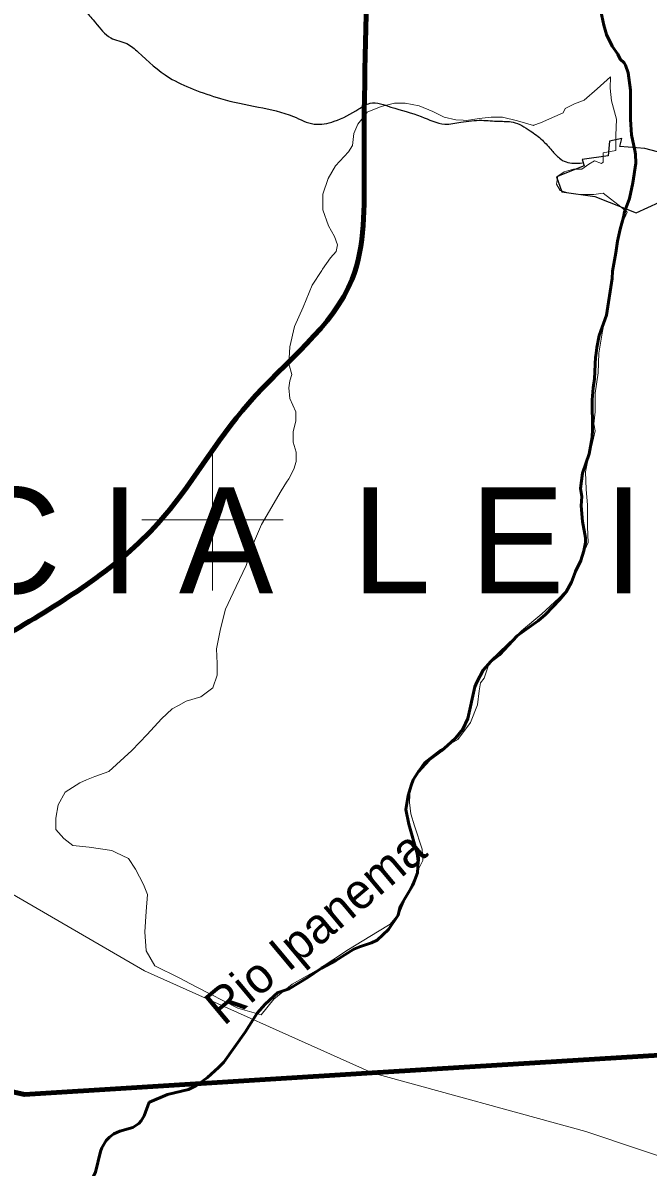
# Model space of a CAD drawing. Extents: x -1643653 to 4543381, y 1624270 to 13878484.
# Drawn here: x 697315 to 706171, y 8915829 to 8932043 of the extents above; entities that cross this region are included whole.
import ezdxf
from ezdxf.enums import TextEntityAlignment as Align

# ---------------------------------------------------------------- set-up
doc = ezdxf.new("R2010")
doc.units = 0
doc.header["$LTSCALE"] = 200
for name, color, linetype, lineweight in [('12', 7, 'Continuous', 25), ('2', 7, 'Continuous', 13), ('21', 7, 'Continuous', 25), ('23', 7, 'Continuous', 13), ('24', 7, 'Continuous', 25), ('27', 7, 'Continuous', 13), ('52', 7, 'Continuous', 13), ('60', 7, 'Continuous', 13), ('9', 7, 'Continuous', 90)]:
    doc.layers.add(name, color=color, linetype=linetype, lineweight=lineweight)
doc.layers.add('42', color=7, linetype='Continuous')
doc.layers.add('49', color=7, linetype='Continuous')

msp = doc.modelspace()

# ---------------------------------------------------------------- linework, layer by layer
at = {"layer": '12'}
msp.add_spline([(697097.5, 8934365.4), (697137.8, 8934298.3), (697070.7, 8934204.4), (696976.8, 8934097.1), (696963.4, 8933962.9), (696950, 8933681.2), (696923.2, 8933466.6), (696990.2, 8933278.7), (697097.5, 8933131.2), (697285.2, 8932889.7), (697486.4, 8932795.8), (697768, 8932648.2), (698036.2, 8932460.4), (698210.5, 8932205.5), (698344.6, 8932044.5), (698559.1, 8931829.8), (698787.1, 8931749.3), (698948, 8931628.6), (699390.5, 8931266.4), (699725.7, 8931105.4), (700114.6, 8930971.2), (700651, 8930850.5), (701147.1, 8930716.3), (701442.1, 8930609), (701723.7, 8930649.2), (702072.3, 8930823.6), (702233.2, 8930904.1), (702528.2, 8930850.5), (702957.3, 8930716.3), (703292.6, 8930609), (703520.5, 8930635.8), (703815.5, 8930662.7), (704056.9, 8930649.2), (704258, 8930635.8), (704499.4, 8930515.1), (704673.7, 8930380.9), (704807.8, 8930233.3), (704915.1, 8930126), (705008.9, 8930072.4), (705236.9, 8930058.9)], degree=3, dxfattribs=at)
at = {"layer": '2'}
for p, q in [((700000, 8924000), (700000, 8926000)), ((699000, 8925000), (701000, 8925000))]:
    msp.add_line(p, q, dxfattribs=at)
at = {"layer": '21'}
msp.add_lwpolyline([(706124.6, 8930262.6), (705772.7, 8930291), (705798.2, 8930406.1), (705622.6, 8930367.7), (705604.9, 8930160.7), (705235.9, 8930107), (705266.5, 8930017.5), (704872.7, 8929859.6), (704949.4, 8929648.4), (705414.2, 8929583), (706002.8, 8929352.6), (706496.2, 8929580.5), (706680.1, 8930116.3)], close=True, dxfattribs=at)
at = {"layer": '23'}
msp.add_lwpolyline([(689144, 8929202.5), (689669.2, 8928966.4), (689587, 8928308.8), (689587, 8927486.9), (690079.9, 8927240.3), (690244.2, 8926336.2), (690041, 8925616.5), (691577.3, 8925190.3), (692490.7, 8922452), (693614.1, 8922073.4), (696284, 8920209.5), (699037.6, 8918613.1), (702263.2, 8917164.2), (705288.9, 8916332.9), (706839.2, 8915815.2), (708400.1, 8915239.8), (709632.4, 8914171.3), (710536.1, 8912363), (711686.2, 8911212.3), (712836.4, 8910225.9), (714150.8, 8909075.2), (715793.9, 8908335.5)], dxfattribs=at)
msp.add_lwpolyline([(689144, 8929202.5), (689669.2, 8928966.4), (689587, 8928308.8), (689587, 8927486.9), (690079.9, 8927240.3), (690244.2, 8926336.2), (690041, 8925616.5), (691577.3, 8925190.3), (692490.7, 8922452), (693614.1, 8922073.4), (696284, 8920209.5), (699037.6, 8918613.1), (702263.2, 8917164.2), (705288.9, 8916332.9), (706839.2, 8915815.2), (708400.1, 8915239.8), (709632.4, 8914171.3), (710536.1, 8912363), (711686.2, 8911212.3), (712836.4, 8910225.9), (714150.8, 8909075.2), (715793.9, 8908335.5)], dxfattribs=at)
at = {"layer": '24', "lineweight": 53}
for points in [[(705923, 8930675.2), (705922.4, 8931088), (705890.3, 8931333.3), (705852.8, 8931442.3), (705831.3, 8931475.9), (705777.1, 8931528.7), (705743, 8931598.9), (705663.1, 8931713.6), (705581.9, 8931877.1), (705542.5, 8932009.4), (705503.3, 8932209.2), (705508.2, 8932351.5), (705569.4, 8932508), (705640.5, 8932849.9), (705671.7, 8933352.4), (705678, 8933377.8)], [(705981.1, 8930233.2), (705937.6, 8930459), (705923, 8930675.2)], [(705906.7, 8929556.8), (705952.7, 8929774.7), (705995, 8930056.4), (705991.2, 8930180.9), (705981.1, 8930233.2)], [(705714.4, 8928785), (705737.3, 8928951.8), (705774, 8929122.5), (705823.8, 8929288.7), (705837.1, 8929367.7), (705902.7, 8929538.2), (705906.7, 8929556.8)], [(705581.6, 8927900.5), (705661.4, 8928419), (705668.1, 8928525.9), (705714.4, 8928785)], [(705429.5, 8927325.7), (705443, 8927442.9), (705477.8, 8927613.5), (705581.6, 8927900.5)], [(703328.7, 8921805.4), (703443, 8921908.1), (703548.7, 8922036.8), (703617.1, 8922184), (703718.8, 8922634.2), (703746.2, 8922702.2), (703835.8, 8922872.4), (703941.7, 8922992.8), (704066.1, 8923087.4), (704318, 8923358.7), (704612.5, 8923568.7), (704719.2, 8923658.3), (704922.8, 8923872.7), (705008.7, 8923982.7), (705085.3, 8924116.9), (705144.1, 8924270.4), (705217.1, 8924423.9), (705261.2, 8924562.9), (705283, 8924679.2), (705282.9, 8924744.8), (705239.7, 8924977.1), (705221.2, 8925199.9), (705230.3, 8925333.3), (705211.7, 8925444.3), (705241.2, 8925661.6), (705335.2, 8925935.9), (705376.3, 8926171.8), (705383.6, 8926283.7), (705379.5, 8926700.1), (705390.8, 8926871), (705410.9, 8927000.7), (705427.2, 8927305.4), (705429.5, 8927325.7)], [(700933.1, 8918304.1), (701087.7, 8918357.1), (701353.2, 8918514.3), (701545, 8918649.8), (701747.7, 8918756.1), (702001.1, 8918916), (702097.1, 8918956.4), (702250.9, 8919005.3), (702331, 8919046.8), (702493.5, 8919198.3), (702630.7, 8919399.1), (702659.6, 8919524.5), (702838.4, 8919824.3), (702905.9, 8919998.5), (702914.2, 8920160.2), (702900, 8920271.5), (702779.5, 8920686.8), (702738.4, 8920898.1), (702772.1, 8921093.7), (702813.3, 8921239.1), (702844.7, 8921319.1), (702917.3, 8921435.8), (703064, 8921594.2), (703249.3, 8921734.1), (703328.7, 8921805.4)], [(699106, 8916749.2), (699107.9, 8916751.8), (699364.4, 8916858.8), (699663.1, 8916929.4), (699774, 8916985.7), (699929.5, 8917100.9), (700086.2, 8917240.2), (700161.8, 8917318.8), (700161.8, 8917318.8), (700462.7, 8917739.7), (700633.3, 8918009.2), (700747.4, 8918139), (700925.2, 8918301.4), (700933.1, 8918304.1)], [(698310.3, 8915692), (698345.2, 8915759.1), (698414.2, 8916049.1), (698434, 8916103.3), (698493.2, 8916205.4), (698541, 8916255.4), (698604.5, 8916300.2), (698689, 8916338.6), (698872.4, 8916392.4), (698958.8, 8916447.6), (698989, 8916484.6), (699031.1, 8916558.4), (699106, 8916749.2)]]:
    msp.add_lwpolyline(points, dxfattribs=at)
at = {"layer": '24'}
for points in [[(705581.6, 8927900.5), (705661.4, 8928419), (705668.1, 8928525.9), (705714.4, 8928785)], [(705429.5, 8927325.7), (705443, 8927442.9), (705477.8, 8927613.5), (705581.6, 8927900.5)], [(703328.7, 8921805.4), (703443, 8921908.1), (703548.7, 8922036.8), (703617.1, 8922184), (703718.8, 8922634.2), (703746.2, 8922702.2), (703835.8, 8922872.4), (703941.7, 8922992.8), (704066.1, 8923087.4), (704318, 8923358.7), (704612.5, 8923568.7), (704719.2, 8923658.3), (704922.8, 8923872.7), (705008.7, 8923982.7), (705085.3, 8924116.9), (705144.1, 8924270.4), (705217.1, 8924423.9), (705261.2, 8924562.9), (705283, 8924679.2), (705282.9, 8924744.8), (705239.7, 8924977.1), (705221.2, 8925199.9), (705230.3, 8925333.3), (705211.7, 8925444.3), (705241.2, 8925661.6), (705335.2, 8925935.9), (705376.3, 8926171.8), (705383.6, 8926283.7), (705379.5, 8926700.1), (705390.8, 8926871), (705410.9, 8927000.7), (705427.2, 8927305.4), (705429.5, 8927325.7)], [(700933.1, 8918304.1), (701087.7, 8918357.1), (701353.2, 8918514.3), (701545, 8918649.8), (701747.7, 8918756.1), (702001.1, 8918916), (702097.1, 8918956.4), (702250.9, 8919005.3), (702331, 8919046.8), (702493.5, 8919198.3), (702630.7, 8919399.1), (702659.6, 8919524.5), (702838.4, 8919824.3), (702905.9, 8919998.5), (702914.2, 8920160.2), (702900, 8920271.5), (702779.5, 8920686.8), (702738.4, 8920898.1), (702772.1, 8921093.7), (702813.3, 8921239.1), (702844.7, 8921319.1), (702917.3, 8921435.8), (703064, 8921594.2), (703249.3, 8921734.1), (703328.7, 8921805.4)], [(699106, 8916749.2), (699107.9, 8916751.8), (699364.4, 8916858.8), (699663.1, 8916929.4), (699774, 8916985.7), (699929.5, 8917100.9), (700086.2, 8917240.2), (700161.8, 8917318.8), (700161.8, 8917318.8), (700462.7, 8917739.7), (700633.3, 8918009.2), (700747.4, 8918139), (700925.2, 8918301.4), (700933.1, 8918304.1)], [(698310.3, 8915692), (698345.2, 8915759.1), (698414.2, 8916049.1), (698434, 8916103.3), (698493.2, 8916205.4), (698541, 8916255.4), (698604.5, 8916300.2), (698689, 8916338.6), (698872.4, 8916392.4), (698958.8, 8916447.6), (698989, 8916484.6), (699031.1, 8916558.4), (699106, 8916749.2)]]:
    msp.add_lwpolyline(points, dxfattribs=at)
at = {"layer": '27'}
msp.add_lwpolyline([(689144, 8929202.5), (689669.2, 8928966.4), (689587, 8928308.8), (689627.4, 8927720.4), (689993.2, 8927106.3), (690118.7, 8926721.2), (690041, 8925616.5), (691751.9, 8925025.5), (691997.1, 8924315.7), (691944.4, 8923370.1), (692490.7, 8922452), (693614.1, 8922073.4), (696284, 8920209.5), (699037.6, 8918613.1), (702263.2, 8917164.2), (705288.9, 8916332.9), (706839.2, 8915815.2), (708400.1, 8915239.8), (709632.4, 8914171.3), (710536.1, 8912363), (711686.2, 8911212.3), (712836.4, 8910225.9), (714150.8, 8909075.2), (715793.9, 8908335.5)], dxfattribs=at)
at = {"layer": '52'}
for points in [[(704553.1, 8930592.5), (704645.5, 8930626.1), (704851.5, 8930715.5), (704967.9, 8930769.2), (704994.7, 8930831.8), (705129, 8930894.4), (705263.3, 8930948), (705451.4, 8931109), (705639.4, 8931278.9), (705635.1, 8931118.9), (705653, 8930940.1), (705724.6, 8930680.7), (705715.7, 8930448.2), (705715.7, 8930233.6), (705536.2, 8930202.8), (705536.2, 8930068.6), (705509.3, 8930050.7), (705410.9, 8930086.5), (705330.3, 8930041.8), (705231.8, 8929970.3), (705115.4, 8929970.3), (704981.1, 8929934.5), (704891.5, 8929871.9), (704873.6, 8929755.6)], [(704553.1, 8930592.5), (704645.5, 8930626.1), (704851.5, 8930715.5), (704967.9, 8930769.2), (704994.7, 8930831.8), (705129, 8930894.4), (705263.3, 8930948), (705451.4, 8931109), (705639.4, 8931278.9), (705635.1, 8931118.9), (705653, 8930940.1), (705724.6, 8930680.7), (705715.7, 8930448.2), (705715.7, 8930233.6), (705536.2, 8930202.8), (705536.2, 8930068.6), (705509.3, 8930050.7), (705410.9, 8930086.5), (705330.3, 8930041.8), (705231.8, 8929970.3), (705115.4, 8929970.3), (704981.1, 8929934.5), (704891.5, 8929871.9), (704873.6, 8929755.6)], [(704873.6, 8929755.6), (704891.5, 8929871.9), (704981.1, 8929934.5), (705115.4, 8929970.3), (705231.8, 8929970.3), (705330.3, 8930041.8), (705410.9, 8930086.5), (705509.3, 8930050.7), (705536.2, 8930068.6), (705536.2, 8930202.8), (705715.7, 8930233.6), (705715.7, 8930448.2), (705724.6, 8930680.7), (705653, 8930940.1), (705635.1, 8931118.9), (705639.4, 8931278.9), (705451.4, 8931109), (705263.3, 8930948), (705129, 8930894.4), (704994.7, 8930831.8), (704967.9, 8930769.2), (704851.5, 8930715.5), (704645.5, 8930626.1), (704553.1, 8930592.5)], [(702167.3, 8930746.7), (702192.2, 8930778.1), (702389.1, 8930858.6), (702577.2, 8930903.3), (702729.4, 8930903.3), (702926.4, 8930867.6), (703123.3, 8930787.1), (703284.5, 8930706.6), (703445.7, 8930670.8), (703553.4, 8930664.5)], [(702167.3, 8930746.7), (702192.2, 8930778.1), (702389.1, 8930858.6), (702577.2, 8930903.3), (702729.4, 8930903.3), (702926.4, 8930867.6), (703123.3, 8930787.1), (703284.5, 8930706.6), (703445.7, 8930670.8), (703553.4, 8930664.5)], [(703553.4, 8930664.5), (703445.7, 8930670.8), (703284.5, 8930706.6), (703123.3, 8930787.1), (702926.4, 8930867.6), (702729.4, 8930903.3), (702577.2, 8930903.3), (702389.1, 8930858.6), (702192.2, 8930778.1), (702167.3, 8930746.7)], [(701561.1, 8928552.9), (701672.8, 8928712.3), (701753.4, 8928801.7), (701771.3, 8928900.1), (701726.6, 8929016.3), (701646, 8929168.4), (701565.4, 8929391.9), (701565.4, 8929615.5), (701637, 8929839.1), (701744.5, 8930018), (701925.4, 8930217.4), (701986.2, 8930304.1), (702004.1, 8930474.1), (702057.8, 8930608.2), (702167.3, 8930746.7)], [(701561.1, 8928552.9), (701672.8, 8928712.3), (701753.4, 8928801.7), (701771.3, 8928900.1), (701726.6, 8929016.3), (701646, 8929168.4), (701565.4, 8929391.9), (701565.4, 8929615.5), (701637, 8929839.1), (701744.5, 8930018), (701925.4, 8930217.4), (701986.2, 8930304.1), (702004.1, 8930474.1), (702057.8, 8930608.2), (702167.3, 8930746.7)], [(702167.3, 8930746.7), (702057.8, 8930608.2), (702004.1, 8930474.1), (701986.2, 8930304.1), (701925.4, 8930217.4), (701744.5, 8930018), (701637, 8929839.1), (701565.4, 8929615.5), (701565.4, 8929391.9), (701646, 8929168.4), (701726.6, 8929016.3), (701771.3, 8928900.1), (701753.4, 8928801.7), (701672.8, 8928712.3), (701561.1, 8928552.9)], [(703553.4, 8930664.5), (703597.9, 8930661.9), (703777, 8930688.7), (703947.1, 8930706.6), (704108.3, 8930706.6), (704323.2, 8930652.9)], [(703553.4, 8930664.5), (703597.9, 8930661.9), (703777, 8930688.7), (703947.1, 8930706.6), (704108.3, 8930706.6), (704323.2, 8930652.9)], [(704323.2, 8930652.9), (704108.3, 8930706.6), (703947.1, 8930706.6), (703777, 8930688.7), (703597.9, 8930661.9), (703553.4, 8930664.5)], [(704323.2, 8930652.9), (704547, 8930590.3), (704553.1, 8930592.5)], [(704323.2, 8930652.9), (704547, 8930590.3), (704553.1, 8930592.5)], [(704553.1, 8930592.5), (704547, 8930590.3), (704323.2, 8930652.9)], [(704873.6, 8929755.6), (704927.3, 8929666.2), (705052.7, 8929630.4), (705222.8, 8929612.5), (705401.9, 8929612.5), (705536.2, 8929630.4), (705637.2, 8929550.8), (705759.7, 8929454.2), (705876.5, 8929362.1), (705795.9, 8929183.3), (705742.2, 8928932.9), (705688.4, 8928646.7), (705643.7, 8928342.6), (705598.9, 8928065.4), (705527, 8927674.5), (705473.2, 8927361.5), (705464.3, 8927084.2), (705419.5, 8926798.1), (705419.5, 8926529.8), (705401.6, 8926359.8), (705419.5, 8926261.5), (705374.7, 8926055.8), (705321, 8925868), (705312.9, 8925825.5)], [(704873.6, 8929755.6), (704927.3, 8929666.2), (705052.7, 8929630.4), (705222.8, 8929612.5), (705401.9, 8929612.5), (705536.2, 8929630.4), (705637.2, 8929550.8), (705759.7, 8929454.2), (705876.5, 8929362.1), (705795.9, 8929183.3), (705742.2, 8928932.9), (705688.4, 8928646.7), (705643.7, 8928342.6), (705598.9, 8928065.4), (705527, 8927674.5), (705473.2, 8927361.5), (705464.3, 8927084.2), (705419.5, 8926798.1), (705419.5, 8926529.8), (705401.6, 8926359.8), (705419.5, 8926261.5), (705374.7, 8926055.8), (705321, 8925868), (705312.9, 8925825.5)], [(705637.2, 8929550.8), (705536.2, 8929630.4), (705401.9, 8929612.5), (705222.8, 8929612.5), (705052.7, 8929630.4), (704927.3, 8929666.2), (704873.6, 8929755.6)], [(705276.5, 8924574.1), (705321, 8924678.6), (705312.1, 8924902.1), (705312.1, 8925215.1), (705294.2, 8925429.8), (705285.2, 8925680.2), (705312.9, 8925825.5), (705321, 8925868), (705374.7, 8926055.8), (705419.5, 8926261.5), (705401.6, 8926359.8), (705419.5, 8926529.8), (705419.5, 8926798.1), (705464.3, 8927084.2), (705473.2, 8927361.5), (705527, 8927674.5), (705598.9, 8928065.4), (705643.7, 8928342.6), (705688.4, 8928646.7), (705742.2, 8928932.9), (705795.9, 8929183.3), (705876.5, 8929362.1), (705759.7, 8929454.2), (705637.2, 8929550.8)], [(701561.1, 8928552.9), (701547.5, 8928533.4), (701413.2, 8928327.7), (701286.5, 8928016.8), (701161.1, 8927739.6), (701098.4, 8927453.4), (701080.5, 8927211.9), (701125.3, 8927059.9), (701098.4, 8926970.5), (701080.5, 8926872.1), (701098.4, 8926720.1), (701179, 8926532.3), (701179, 8926398.1), (701143.2, 8926255), (701143.2, 8926103), (701188, 8925959.9), (701188, 8925825.8), (701152.2, 8925718.4), (701080.5, 8925584.3), (701050.8, 8925537.3), (700973.1, 8925414.4), (700694.8, 8924934.2), (700551.5, 8924603.3), (700479.9, 8924352.9), (700336.6, 8924057.7), (700292.8, 8923965), (700184.4, 8923735.8), (700112.8, 8923458.6), (700059.1, 8923172.4), (700068, 8922966.7), (700067.3, 8922798.3), (700004.7, 8922619.4), (699834.5, 8922494.2), (699628.6, 8922431.6), (699519.3, 8922372.1), (699431.6, 8922324.3), (699279.4, 8922181.2), (699073.4, 8921957.7), (698858.6, 8921734.1), (698639.4, 8921533.7)], [(701050.8, 8925537.3), (701080.5, 8925584.3), (701152.2, 8925718.4), (701188, 8925825.8), (701188, 8925959.9), (701143.2, 8926103), (701143.2, 8926255), (701179, 8926398.1), (701179, 8926532.3), (701098.4, 8926720.1), (701080.5, 8926872.1), (701098.4, 8926970.5), (701125.3, 8927059.9), (701080.5, 8927211.9), (701098.4, 8927453.4), (701161.1, 8927739.6), (701286.5, 8928016.8), (701413.2, 8928327.7), (701547.5, 8928533.4), (701561.1, 8928552.9)], [(701050.8, 8925537.3), (701080.5, 8925584.3), (701152.2, 8925718.4), (701188, 8925825.8), (701188, 8925959.9), (701143.2, 8926103), (701143.2, 8926255), (701179, 8926398.1), (701179, 8926532.3), (701098.4, 8926720.1), (701080.5, 8926872.1), (701098.4, 8926970.5), (701125.3, 8927059.9), (701080.5, 8927211.9), (701098.4, 8927453.4), (701161.1, 8927739.6), (701286.5, 8928016.8), (701413.2, 8928327.7), (701547.5, 8928533.4), (701561.1, 8928552.9)], [(705312.9, 8925825.5), (705285.2, 8925680.2), (705294.2, 8925429.8), (705312.1, 8925215.1), (705312.1, 8924902.1), (705321, 8924678.6), (705276.5, 8924574.1), (705276.5, 8924574.1), (705229.7, 8924464.4), (705068.5, 8924061.9), (704907.3, 8923892), (704665.6, 8923668.4), (704379, 8923427), (704065.7, 8923131.9), (703931.3, 8922997.7), (703904.5, 8922926.2), (703850.8, 8922756.3), (703797, 8922693.7), (703779.1, 8922577.4), (703752.3, 8922380.7), (703653.8, 8922130.2), (703474.7, 8921888.8), (703231.4, 8921748.3), (702998.6, 8921569.4), (702882.2, 8921399.5), (702801.7, 8921211.7), (702792.7, 8920997.1), (702810.6, 8920836.1), (702864.3, 8920666.2), (702971.8, 8920335.3), (702980.7, 8920174.3), (702918.1, 8920049.1), (702783.7, 8919745), (702649.4, 8919432), (702515.1, 8919271.1), (702339.9, 8919165.6), (701928, 8918915.2), (701498.2, 8918629), (701131.1, 8918423.3), (700871.4, 8918208.7)], [(705312.9, 8925825.5), (705285.2, 8925680.2), (705294.2, 8925429.8), (705312.1, 8925215.1), (705312.1, 8924902.1), (705321, 8924678.6), (705276.5, 8924574.1), (705276.5, 8924574.1), (705229.7, 8924464.4), (705068.5, 8924061.9), (704907.3, 8923892), (704665.6, 8923668.4), (704379, 8923427), (704065.7, 8923131.9), (703931.3, 8922997.7), (703904.5, 8922926.2), (703850.8, 8922756.3), (703797, 8922693.7), (703779.1, 8922577.4), (703752.3, 8922380.7), (703653.8, 8922130.2), (703474.7, 8921888.8), (703231.4, 8921748.3), (702998.6, 8921569.4), (702882.2, 8921399.5), (702801.7, 8921211.7), (702792.7, 8920997.1), (702810.6, 8920836.1), (702864.3, 8920666.2), (702971.8, 8920335.3), (702980.7, 8920174.3), (702918.1, 8920049.1), (702783.7, 8919745), (702649.4, 8919432), (702515.1, 8919271.1), (702339.9, 8919165.6), (701928, 8918915.2), (701498.2, 8918629), (701131.1, 8918423.3), (700871.4, 8918208.7)], [(700112.8, 8923458.6), (700184.4, 8923735.8), (700292.8, 8923965), (700336.6, 8924057.7), (700479.9, 8924352.9), (700551.5, 8924603.3), (700694.8, 8924934.2), (700973.1, 8925414.4), (701050.8, 8925537.3)], [(700112.8, 8923458.6), (700184.4, 8923735.8), (700292.8, 8923965), (700336.6, 8924057.7), (700479.9, 8924352.9), (700551.5, 8924603.3), (700694.8, 8924934.2), (700973.1, 8925414.4), (701050.8, 8925537.3)], [(702810.6, 8920836.1), (702792.7, 8920997.1), (702801.7, 8921211.7), (702882.2, 8921399.5), (702998.6, 8921569.4), (703231.4, 8921748.3), (703474.7, 8921888.8), (703653.8, 8922130.2), (703752.3, 8922380.7), (703779.1, 8922577.4), (703797, 8922693.7), (703850.8, 8922756.3), (703904.5, 8922926.2), (703931.3, 8922997.7), (704065.7, 8923131.9), (704379, 8923427), (704665.6, 8923668.4), (704907.3, 8923892), (705068.5, 8924061.9), (705229.7, 8924464.4), (705276.5, 8924574.1), (705276.5, 8924574.1)], [(700871.4, 8918208.7), (700692.3, 8917985.1), (700361.1, 8918083.5), (699769.2, 8918382), (699528.3, 8918512.7), (699185.6, 8918680.8), (699060.2, 8918895.5), (699042.3, 8919163.8), (699060.2, 8919449.9), (699078.2, 8919691.4), (699024.4, 8919834.5), (698908, 8920049.1), (698809.5, 8920201.2), (698633, 8920289.3), (698576.7, 8920317.4), (698254.4, 8920362.1), (698021.6, 8920388.9), (697896.2, 8920487.3), (697779.8, 8920612.5), (697779.8, 8920773.5), (697815.7, 8920961.3), (697914.2, 8921140.2), (698120.1, 8921274.3), (698217.8, 8921315), (698217.8, 8921315), (698335, 8921363.7), (698532, 8921435.3), (698639.4, 8921533.7), (698858.6, 8921734.1), (699073.4, 8921957.7), (699279.4, 8922181.2), (699431.6, 8922324.3), (699519.3, 8922372.1), (699628.6, 8922431.6), (699834.5, 8922494.2), (700004.7, 8922619.4), (700067.3, 8922798.3), (700068, 8922966.7), (700059.1, 8923172.4), (700112.8, 8923458.6)], [(700871.4, 8918208.7), (700692.3, 8917985.1), (700361.1, 8918083.5), (699769.2, 8918382), (699528.3, 8918512.7), (699185.6, 8918680.8), (699060.2, 8918895.5), (699042.3, 8919163.8), (699060.2, 8919449.9), (699078.2, 8919691.4), (699024.4, 8919834.5), (698908, 8920049.1), (698809.5, 8920201.2), (698633, 8920289.3), (698576.7, 8920317.4), (698254.4, 8920362.1), (698021.6, 8920388.9), (697896.2, 8920487.3), (697779.8, 8920612.5), (697779.8, 8920773.5), (697815.7, 8920961.3), (697914.2, 8921140.2), (698120.1, 8921274.3), (698217.8, 8921315), (698217.8, 8921315), (698335, 8921363.7), (698532, 8921435.3), (698639.4, 8921533.7), (698858.6, 8921734.1), (699073.4, 8921957.7), (699279.4, 8922181.2), (699431.6, 8922324.3), (699519.3, 8922372.1), (699628.6, 8922431.6), (699834.5, 8922494.2), (700004.7, 8922619.4), (700067.3, 8922798.3), (700068, 8922966.7), (700059.1, 8923172.4), (700112.8, 8923458.6)], [(698639.4, 8921533.7), (698532, 8921435.3), (698335, 8921363.7), (698217.8, 8921315), (698217.8, 8921315), (698120.1, 8921274.3), (697914.2, 8921140.2), (697815.7, 8920961.3), (697779.8, 8920773.5), (697779.8, 8920612.5), (697896.2, 8920487.3), (698021.6, 8920388.9), (698254.4, 8920362.1), (698576.7, 8920317.4), (698633, 8920289.3), (698809.5, 8920201.2), (698908, 8920049.1), (699024.4, 8919834.5), (699078.2, 8919691.4), (699060.2, 8919449.9), (699042.3, 8919163.8), (699060.2, 8918895.5), (699185.6, 8918680.8), (699528.3, 8918512.7), (699769.2, 8918382), (700361.1, 8918083.5), (700692.3, 8917985.1), (700871.4, 8918208.7), (701131.1, 8918423.3), (701498.2, 8918629), (701928, 8918915.2), (702339.9, 8919165.6), (702515.1, 8919271.1), (702649.4, 8919432), (702783.7, 8919745), (702918.1, 8920049.1), (702980.7, 8920174.3), (702971.8, 8920335.3), (702864.3, 8920666.2), (702810.6, 8920836.1)]]:
    msp.add_lwpolyline(points, dxfattribs=at)
at = {"layer": '60', "lineweight": 25}
msp.add_spline([(814781, 9009175.5), (814787.2, 9009173.4), (814796.9, 9009173.4), (814799.4, 9009172.4), (814805.1, 9009174.5), (814805.6, 9009176.5), (814811.7, 9009179.5), (814811.7, 9009179.5), (814801.5, 9009181), (814790.7, 9009181.5), (814784.1, 9009183.1), (814777.4, 9009185.1), (814778.4, 9009175.5)], degree=3, dxfattribs=at)
at = {"layer": '9'}
msp.add_line((702263.2, 8917164.2), (717332.2, 8918103.3), dxfattribs=at)
msp.add_lwpolyline([(688404.9, 8918868.1), (697336.5, 8916857.2), (702263.2, 8917164.2)], dxfattribs=at)
msp.add_spline([(702208.9, 8933124.7), (702148.3, 8929984.4), (701978.2, 8928413.1), (700513.8, 8926655.1), (699226.8, 8924948.9), (697202.3, 8923439.9), (695555.4, 8922617.4), (694693, 8922383.1), (693220.9, 8922169.7), (692314.9, 8922520)], degree=3, dxfattribs=at)

# ---------------------------------------------------------------- texts
at = {"layer": '42'}
msp.add_text('B A C I A  L E I T E I R A', height=1500, dxfattribs=at).set_placement((703704.8, 8923960), align=Align.CENTER)
at = {"layer": '49'}
msp.add_text('Rio Ipanema', height=500, rotation=39.92, dxfattribs=at).set_placement((701615.3, 8919036.7), align=Align.CENTER)

doc.saveas('drawing.dxf')
